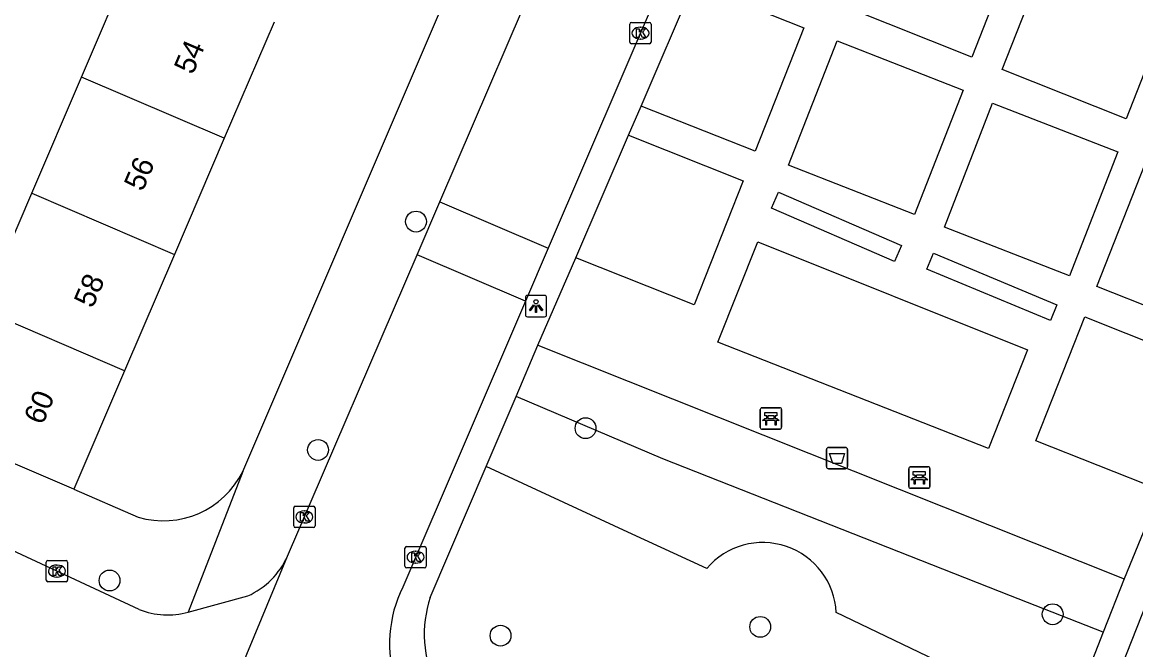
# Model space of a CAD drawing. Extents: x 159822 to 160765, y 380693 to 381634.
# Drawn here: x 160233.8 to 160286.1, y 381255 to 381284.5 of the extents above; entities that cross this region are included whole.
import ezdxf

# ---------------------------------------------------------------- set-up
doc = ezdxf.new("R2010")
doc.units = 0
for name, color, linetype in [('IMGEO_Afvalbak', 7, 'Continuous'), ('IMGEO_Bank', 7, 'Continuous'), ('IMGEO_Boom', 7, 'Continuous'), ('IMGEO_Groenvoorziening', 7, 'Continuous'), ('IMGEO_Kolk', 7, 'Continuous'), ('IMGEO_Lichtpunt', 7, 'Continuous'), ('IMGEO_Pand', 7, 'Continuous'), ('IMGEO_Pand_nummerreeks', 7, 'Continuous'), ('IMGEO_Rijbaan_lokaal_open', 7, 'Continuous'), ('IMGEO_Voetpad_open', 7, 'Continuous')]:
    doc.layers.add(name, color=color, linetype=linetype)

msp = doc.modelspace()

# ---------------------------------------------------------------- linework, layer by layer
at = {"layer": 'IMGEO_Afvalbak'}
for p, q in [((160271.606, 381263.645), (160271.606, 381264.445)), ((160271.606, 381264.445), (160271.606, 381263.645)), ((160271.706, 381264.545), (160272.496, 381264.545)), ((160272.496, 381264.545), (160271.706, 381264.545)), ((160272.596, 381264.445), (160272.596, 381263.645)), ((160272.596, 381263.645), (160272.596, 381264.445)), ((160272.496, 381263.545), (160271.706, 381263.545)), ((160271.706, 381263.545), (160272.496, 381263.545))]:
    msp.add_line(p, q, dxfattribs=at)
msp.add_lwpolyline([(160271.749, 381264.259), (160272.453, 381264.259), (160272.304, 381263.789), (160271.898, 381263.789), (160271.749, 381264.259)], dxfattribs=at)
for centre, start, end in [((160271.706, 381264.445), 90, 180), ((160271.706, 381264.445), 90, 180), ((160272.496, 381264.445), 0, 90), ((160272.496, 381264.445), 360, 90), ((160271.706, 381263.645), 180, 270), ((160271.706, 381263.645), 180, 270), ((160272.496, 381263.645), 270, 0), ((160272.496, 381263.645), 270, 0)]:
    msp.add_arc(centre, 0.1, start, end, dxfattribs=at)
at = {"layer": 'IMGEO_Bank'}
for p, q in [((160268.499, 381265.479), (160268.499, 381266.32)), ((160268.499, 381266.32), (160268.499, 381265.479)), ((160268.574, 381266.404), (160269.415, 381266.404)), ((160269.415, 381266.404), (160268.574, 381266.404)), ((160268.808, 381265.91), (160268.808, 381266.016)), ((160268.852, 381266.016), (160268.852, 381265.91)), ((160269.14, 381266.022), (160268.858, 381266.022)), ((160269.146, 381265.91), (160269.146, 381266.016)), ((160269.19, 381266.016), (160269.19, 381265.91)), ((160269.499, 381266.329), (160269.499, 381265.488)), ((160269.499, 381265.488), (160269.499, 381266.329)), ((160269.196, 381265.802), (160268.803, 381265.802)), ((160268.858, 381265.904), (160269.14, 381265.904)), ((160269.424, 381265.404), (160268.583, 381265.404)), ((160268.583, 381265.404), (160269.424, 381265.404)), ((160275.467, 381262.705), (160275.467, 381263.546)), ((160275.467, 381263.546), (160275.467, 381262.705)), ((160275.542, 381263.63), (160276.383, 381263.63)), ((160276.383, 381263.63), (160275.542, 381263.63)), ((160276.467, 381263.555), (160276.467, 381262.714)), ((160276.467, 381262.714), (160276.467, 381263.555)), ((160276.164, 381263.028), (160275.771, 381263.028)), ((160275.776, 381263.136), (160275.776, 381263.242)), ((160275.82, 381263.242), (160275.82, 381263.136)), ((160276.108, 381263.248), (160275.826, 381263.248)), ((160275.826, 381263.13), (160276.108, 381263.13)), ((160276.114, 381263.136), (160276.114, 381263.242)), ((160276.158, 381263.242), (160276.158, 381263.136)), ((160276.392, 381262.63), (160275.551, 381262.63)), ((160275.551, 381262.63), (160276.392, 381262.63))]:
    msp.add_line(p, q, dxfattribs=at)
for points in [[(160268.802, 381266.022), (160268.716, 381266.022), (160268.716, 381266.183), (160269.279, 381266.183), (160269.279, 381266.022), (160269.196, 381266.022)], [(160268.746, 381265.802), (160268.604, 381265.802), (160268.716, 381265.904), (160268.802, 381265.904)], [(160268.796, 381265.795), (160268.796, 381265.588), (160268.753, 381265.588), (160268.753, 381265.795)], [(160269.196, 381265.904), (160269.279, 381265.904), (160269.391, 381265.802), (160269.252, 381265.802)], [(160269.246, 381265.795), (160269.246, 381265.588), (160269.202, 381265.588), (160269.202, 381265.795)], [(160275.77, 381263.248), (160275.684, 381263.248), (160275.684, 381263.409), (160276.247, 381263.409), (160276.247, 381263.248), (160276.164, 381263.248)], [(160275.714, 381263.028), (160275.572, 381263.028), (160275.684, 381263.13), (160275.77, 381263.13)], [(160275.764, 381263.021), (160275.764, 381262.814), (160275.721, 381262.814), (160275.721, 381263.021)], [(160276.164, 381263.13), (160276.247, 381263.13), (160276.359, 381263.028), (160276.22, 381263.028)], [(160276.214, 381263.021), (160276.214, 381262.814), (160276.17, 381262.814), (160276.17, 381263.021)]]:
    msp.add_lwpolyline(points, dxfattribs=at)
for centre, radius, start, end in [((160268.577, 381266.326), 0.0779, 92.4484, 184.2845), ((160268.577, 381266.326), 0.0779, 92.4484, 184.2845), ((160268.801, 381266.015), 0.00671, 2.8957, 87.1043), ((160268.858, 381266.015), 0.00671, 92.8957, 177.1043), ((160269.14, 381266.015), 0.00671, 2.8957, 87.1043), ((160269.197, 381266.015), 0.00671, 92.8957, 177.1043), ((160269.421, 381266.326), 0.0779, 2.4484, 94.2845), ((160269.421, 381266.326), 0.0779, 2.4484, 94.2845), ((160268.577, 381265.482), 0.0779, 182.4484, 274.2845), ((160268.577, 381265.482), 0.0779, 182.4484, 274.2845), ((160268.746, 381265.795), 0.00671, 2.8957, 87.1043), ((160268.803, 381265.795), 0.00671, 92.8957, 177.1043), ((160268.801, 381265.911), 0.00671, 272.8957, 357.1043), ((160268.858, 381265.911), 0.00671, 182.8957, 267.1043), ((160269.14, 381265.911), 0.00671, 272.8957, 357.1043), ((160269.197, 381265.911), 0.00671, 182.8957, 267.1043), ((160269.195, 381265.795), 0.00671, 2.8957, 87.1043), ((160269.252, 381265.795), 0.00671, 92.8957, 177.1043), ((160269.421, 381265.482), 0.0779, 272.4484, 4.2845), ((160269.421, 381265.482), 0.0779, 272.4484, 4.2845), ((160275.545, 381263.552), 0.0779, 92.4484, 184.2845), ((160275.545, 381263.552), 0.0779, 92.4484, 184.2845), ((160276.389, 381263.552), 0.0779, 2.4484, 94.2845), ((160276.389, 381263.552), 0.0779, 2.4484, 94.2845), ((160275.714, 381263.021), 0.00671, 2.8957, 87.1043), ((160275.771, 381263.021), 0.00671, 92.8957, 177.1043), ((160275.769, 381263.241), 0.00671, 2.8957, 87.1043), ((160275.769, 381263.137), 0.00671, 272.8957, 357.1043), ((160275.826, 381263.241), 0.00671, 92.8957, 177.1043), ((160275.826, 381263.137), 0.00671, 182.8957, 267.1043), ((160276.108, 381263.241), 0.00671, 2.8957, 87.1043), ((160276.108, 381263.137), 0.00671, 272.8957, 357.1043), ((160276.165, 381263.241), 0.00671, 92.8957, 177.1043), ((160276.165, 381263.137), 0.00671, 182.8957, 267.1043), ((160276.163, 381263.021), 0.00671, 2.8957, 87.1043), ((160276.22, 381263.021), 0.00671, 92.8957, 177.1043), ((160275.545, 381262.708), 0.0779, 182.4484, 274.2845), ((160275.545, 381262.708), 0.0779, 182.4484, 274.2845), ((160276.389, 381262.708), 0.0779, 272.4484, 4.2845), ((160276.389, 381262.708), 0.0779, 272.4484, 4.2845)]:
    msp.add_arc(centre, radius, start, end, dxfattribs=at)
at = {"layer": 'IMGEO_Boom'}
for centre in [(160252.328, 381275.145), (160260.291, 381265.447), (160247.728, 381264.426), (160237.936, 381258.298), (160282.228, 381256.712), (160268.495, 381256.119), (160256.298, 381255.708)]:
    msp.add_circle(centre, 0.489, dxfattribs=at)
at = {"layer": 'IMGEO_Groenvoorziening'}
msp.add_lwpolyline([(160284.608, 381255.87), (160280.242, 381257.583), (160263.914, 381264.002), (160257.027, 381266.942)], dxfattribs=at)
at = {"layer": 'IMGEO_Kolk'}
for p, q in [((160262.369, 381283.567), (160262.369, 381284.419)), ((160262.444, 381284.493), (160263.296, 381284.493)), ((160263.37, 381284.419), (160263.37, 381283.567)), ((160262.857, 381284.273), (160262.882, 381284.273)), ((160263.296, 381283.493), (160262.444, 381283.493)), ((160262.88, 381283.713), (160262.855, 381283.713)), ((160246.585, 381260.856), (160246.585, 381261.708)), ((160246.66, 381261.782), (160247.512, 381261.782)), ((160247.073, 381261.562), (160247.098, 381261.562)), ((160247.586, 381261.708), (160247.586, 381260.856)), ((160247.512, 381260.782), (160246.66, 381260.782)), ((160247.096, 381261.002), (160247.071, 381261.002)), ((160251.806, 381258.965), (160251.806, 381259.817)), ((160251.881, 381259.891), (160252.733, 381259.891)), ((160252.807, 381259.817), (160252.807, 381258.965)), ((160235.038, 381259.239), (160235.89, 381259.239)), ((160252.294, 381259.671), (160252.319, 381259.671)), ((160234.963, 381258.313), (160234.963, 381259.165)), ((160235.451, 381259.019), (160235.476, 381259.019)), ((160235.964, 381259.165), (160235.964, 381258.313)), ((160252.733, 381258.891), (160251.881, 381258.891)), ((160252.317, 381259.111), (160252.292, 381259.111)), ((160235.89, 381258.239), (160235.038, 381258.239)), ((160235.474, 381258.459), (160235.449, 381258.459))]:
    msp.add_line(p, q, dxfattribs=at)
for points in [[(160262.369, 381283.567), (160262.369, 381284.419)], [(160262.444, 381284.493), (160263.296, 381284.493)], [(160263.37, 381284.419), (160263.37, 381283.567)], [(160262.69, 381284.193), (160262.813, 381284.193), (160262.813, 381284.042), (160262.943, 381284.193), (160263.107, 381284.193), (160262.961, 381284.042), (160263.114, 381283.793), (160262.962, 381283.793), (160262.877, 381283.957), (160262.813, 381283.89), (160262.813, 381283.793), (160262.69, 381283.793), (160262.69, 381284.193)], [(160263.296, 381283.493), (160262.444, 381283.493)], [(160246.585, 381260.856), (160246.585, 381261.708)], [(160246.66, 381261.782), (160247.512, 381261.782)], [(160246.906, 381261.482), (160247.029, 381261.482), (160247.029, 381261.331), (160247.159, 381261.482), (160247.323, 381261.482), (160247.177, 381261.331), (160247.33, 381261.082), (160247.178, 381261.082), (160247.093, 381261.246), (160247.029, 381261.179), (160247.029, 381261.082), (160246.906, 381261.082), (160246.906, 381261.482)], [(160247.586, 381261.708), (160247.586, 381260.856)], [(160247.512, 381260.782), (160246.66, 381260.782)], [(160251.806, 381258.965), (160251.806, 381259.817)], [(160251.881, 381259.891), (160252.733, 381259.891)], [(160252.807, 381259.817), (160252.807, 381258.965)], [(160235.038, 381259.239), (160235.89, 381259.239)], [(160252.127, 381259.591), (160252.25, 381259.591), (160252.25, 381259.44), (160252.38, 381259.591), (160252.544, 381259.591), (160252.398, 381259.44), (160252.551, 381259.191), (160252.399, 381259.191), (160252.314, 381259.355), (160252.25, 381259.288), (160252.25, 381259.191), (160252.127, 381259.191), (160252.127, 381259.591)], [(160234.963, 381258.313), (160234.963, 381259.165)], [(160235.284, 381258.939), (160235.407, 381258.939), (160235.407, 381258.788), (160235.537, 381258.939), (160235.701, 381258.939), (160235.555, 381258.788), (160235.708, 381258.539), (160235.556, 381258.539), (160235.471, 381258.703), (160235.407, 381258.636), (160235.407, 381258.539), (160235.284, 381258.539), (160235.284, 381258.939)], [(160235.964, 381259.165), (160235.964, 381258.313)], [(160252.733, 381258.891), (160251.881, 381258.891)], [(160235.89, 381258.239), (160235.038, 381258.239)]]:
    msp.add_lwpolyline(points, dxfattribs=at)
for centre, start, end in [((160262.446, 381284.417), 91.552, 178.448), ((160262.446, 381284.417), 91.552, 178.448), ((160263.294, 381284.417), 1.552, 88.448), ((160263.294, 381284.417), 1.552, 88.448), ((160262.446, 381283.569), 181.552, 268.448), ((160262.446, 381283.569), 181.552, 268.448), ((160263.294, 381283.569), 271.552, 358.448), ((160263.294, 381283.569), 271.552, 358.448), ((160246.662, 381261.706), 91.552, 178.448), ((160246.662, 381261.706), 91.552, 178.448), ((160247.51, 381261.706), 1.552, 88.448), ((160247.51, 381261.706), 1.552, 88.448), ((160246.662, 381260.858), 181.552, 268.448), ((160246.662, 381260.858), 181.552, 268.448), ((160247.51, 381260.858), 271.552, 358.448), ((160247.51, 381260.858), 271.552, 358.448), ((160251.883, 381259.815), 91.552, 178.448), ((160251.883, 381259.815), 91.552, 178.448), ((160252.731, 381259.815), 1.552, 88.448), ((160252.731, 381259.815), 1.552, 88.448), ((160235.04, 381259.163), 91.552, 178.448), ((160235.04, 381259.163), 91.552, 178.448), ((160235.888, 381259.163), 1.552, 88.448), ((160235.888, 381259.163), 1.552, 88.448), ((160251.883, 381258.967), 181.552, 268.448), ((160251.883, 381258.967), 181.552, 268.448), ((160252.731, 381258.967), 271.552, 358.448), ((160252.731, 381258.967), 271.552, 358.448), ((160235.04, 381258.315), 181.552, 268.448), ((160235.04, 381258.315), 181.552, 268.448), ((160235.888, 381258.315), 271.552, 358.448), ((160235.888, 381258.315), 271.552, 358.448)]:
    msp.add_arc(centre, 0.0765, start, end, dxfattribs=at)
for centre, major_axis, ratio, start_param, end_param in [((160262.856, 381283.993), (-0.387, 0.002), 0.722429, 4.712389, 7.853982), ((160262.881, 381283.993), (-0.39, 0.002), 0.717154, 1.570796, 4.712389), ((160247.072, 381261.282), (-0.387, 0.002), 0.722429, 4.712389, 7.853982), ((160247.097, 381261.282), (-0.39, 0.002), 0.717154, 1.570796, 4.712389), ((160252.293, 381259.391), (-0.387, 0.002), 0.722429, 4.712389, 7.853982), ((160252.318, 381259.391), (-0.39, 0.002), 0.717154, 1.570796, 4.712389), ((160235.45, 381258.739), (-0.387, 0.002), 0.722429, 4.712389, 7.853982), ((160235.475, 381258.739), (-0.39, 0.002), 0.717154, 1.570796, 4.712389)]:
    msp.add_ellipse(centre, major_axis=major_axis, ratio=ratio, start_param=start_param, end_param=end_param, dxfattribs=at)
at = {"layer": 'IMGEO_Lichtpunt'}
for p, q in [((160257.466, 381271.581), (160257.466, 381270.774)), ((160257.466, 381271.581), (160257.466, 381270.774)), ((160258.368, 381271.676), (160257.56, 381271.676)), ((160258.368, 381271.676), (160257.56, 381271.676)), ((160258.462, 381270.774), (160258.462, 381271.581)), ((160258.462, 381270.774), (160258.462, 381271.581)), ((160257.56, 381270.68), (160258.368, 381270.68)), ((160257.56, 381270.68), (160258.368, 381270.68))]:
    msp.add_line(p, q, dxfattribs=at)
for points in [[(160257.84, 381271.245), (160257.879, 381271.217), (160257.691, 381270.955), (160257.653, 381270.982), (160257.84, 381271.245)], [(160258.052, 381271.217), (160258.09, 381271.244), (160258.277, 381270.982), (160258.238, 381270.954), (160258.052, 381271.217)], [(160257.942, 381271.197), (160257.989, 381271.197), (160257.989, 381270.875), (160257.942, 381270.875), (160257.942, 381271.197)]]:
    msp.add_lwpolyline(points, dxfattribs=at)
msp.add_circle((160257.965, 381271.379), 0.0994, dxfattribs=at)
for centre, start, end in [((160257.56, 381271.581), 90, 180), ((160257.56, 381271.581), 90, 180), ((160258.368, 381271.581), 0, 90), ((160258.368, 381271.581), 0, 90), ((160257.56, 381270.774), 180, 270), ((160257.56, 381270.774), 180, 270), ((160258.368, 381270.774), 270, 0), ((160258.368, 381270.774), 270, 360)]:
    msp.add_arc(centre, 0.0946, start, end, dxfattribs=at)
at = {"layer": 'IMGEO_Pand'}
for points in [[(160236.617, 381281.929), (160238.955, 381287.383)], [(160245.66, 381284.509), (160243.321, 381279.054)], [(160234.278, 381276.475), (160236.617, 381281.929)], [(160243.321, 381279.054), (160236.617, 381281.929)], [(160243.321, 381279.054), (160240.982, 381273.6)], [(160231.938, 381271.02), (160234.278, 381276.475)], [(160234.278, 381276.475), (160240.982, 381273.6)], [(160240.982, 381273.6), (160238.642, 381268.145)], [(160238.642, 381268.145), (160231.938, 381271.02)], [(160238.642, 381268.145), (160236.256, 381262.58)], [(160236.256, 381262.58), (160229.552, 381265.455), (160225.954, 381267.134)]]:
    msp.add_lwpolyline(points, dxfattribs=at)
at = {"layer": 'IMGEO_Rijbaan_lokaal_open'}
for points in [[(160253.445, 381276.078), (160264.367, 381301.496), (160265.868, 381304.988), (160276.881, 381330.602)], [(160281.951, 381328.405), (160270.908, 381302.714), (160258.532, 381273.892)], [(160281.212, 381243.47), (160283.79, 381250), (160304.324, 381302.023), (160311.054, 381318.986)], [(160252.375, 381273.588), (160253.445, 381276.078)], [(160253.445, 381276.078), (160258.532, 381273.892)], [(160258.532, 381273.892), (160257.463, 381271.402)], [(160246.294, 381259.437), (160252.375, 381273.588)], [(160257.463, 381271.402), (160252.375, 381273.588)], [(160257.463, 381271.402), (160251.704, 381257.989)], [(160239.326, 381256.934), (160217.232, 381267.216)], [(160240.645, 381245.82), (160246.294, 381259.437)], [(160241.628, 381256.815), (160244.429, 381257.572)]]:
    msp.add_lwpolyline(points, dxfattribs=at)
for centre, radius, start, end in [((160242.881, 381260.985), 3.747, 294.3957, 335.6043), ((160257.11, 381255.334), 6.023, 153.8413, 198.0954), ((160240.651, 381260.238), 3.559, 248.1479, 285.9336)]:
    msp.add_arc(centre, radius, start, end, dxfattribs=at)
at = {"layer": 'IMGEO_Voetpad_open'}
for points in [[(160244.191, 381263.419), (160262.44, 381305.973)], [(160278.431, 381282.858), (160272.572, 381285.189), (160274.875, 381291.025), (160280.741, 381288.727), (160278.431, 381282.858)], [(160279.852, 381282.292), (160282.169, 381288.167), (160287.994, 381285.885), (160285.687, 381279.971), (160279.852, 381282.292)], [(160262.899, 381280.571), (160265.357, 381286.3)], [(160265.357, 381286.3), (160270.542, 381284.238), (160268.252, 381278.453), (160262.899, 381280.571)], [(160275.742, 381275.471), (160269.827, 381277.786), (160272.115, 381283.632), (160278.03, 381281.318), (160275.742, 381275.471)], [(160279.404, 381280.703), (160285.284, 381278.418), (160283.021, 381272.597), (160277.142, 381274.882), (160279.404, 381280.703)], [(160262.31, 381279.199), (160262.899, 381280.571)], [(160259.84, 381273.444), (160262.31, 381279.199)], [(160262.31, 381279.199), (160267.699, 381277.055), (160265.396, 381271.235), (160259.84, 381273.444)], [(160290.157, 381269.786), (160284.3, 381272.103), (160286.573, 381277.864), (160292.429, 381275.535)], [(160275.134, 381274.026), (160274.807, 381273.274), (160269.027, 381275.781), (160269.353, 381276.533), (160275.134, 381274.026)], [(160281.041, 381269.121), (160279.216, 381264.496), (160266.511, 381269.489), (160268.376, 381274.191), (160281.041, 381269.121)], [(160258.053, 381269.345), (160259.84, 381273.444)], [(160276.631, 381273.658), (160282.432, 381271.245), (160282.12, 381270.496), (160276.319, 381272.908), (160276.631, 381273.658)], [(160287.291, 381262.532), (160281.442, 381264.856), (160283.737, 381270.675), (160289.589, 381268.347)], [(160257.027, 381266.942), (160258.053, 381269.345)], [(160258.053, 381269.345), (160285.593, 381258.382)], [(160255.623, 381263.651), (160257.027, 381266.942)], [(160244.191, 381263.419), (160241.628, 381256.815)], [(160253, 381257.506), (160255.623, 381263.651)], [(160265.98, 381258.86), (160262.284, 381260.57), (160255.623, 381263.651)], [(160236.256, 381262.58), (160239.278, 381261.274)], [(160287.291, 381262.532), (160285.593, 381258.382)], [(160285.593, 381258.382), (160284.608, 381255.87)], [(160282.93, 381251.591), (160278.685, 381253.622), (160272.065, 381256.79)], [(160284.608, 381255.87), (160282.93, 381251.591)]]:
    msp.add_lwpolyline(points, dxfattribs=at)
for centre, radius, start, end in [((160240.462, 381265.26), 4.158, 253.4509, 333.721), ((160268.613, 381256.621), 3.456, 2.8044, 139.621), ((160258.228, 381255.757), 5.513, 161.5009, 206.0214)]:
    msp.add_arc(centre, radius, start, end, dxfattribs=at)

# ---------------------------------------------------------------- texts
at = {"layer": 'IMGEO_Pand_nummerreeks'}
for s, p in [('54', (160241.842, 381282.001)), ('56', (160239.491, 381276.519)), ('58', (160237.142, 381271.04)), ('60', (160234.791, 381265.558))]:
    msp.add_text(s, height=1, rotation=66.7886, dxfattribs=at).set_placement(p)

doc.saveas('drawing.dxf')
